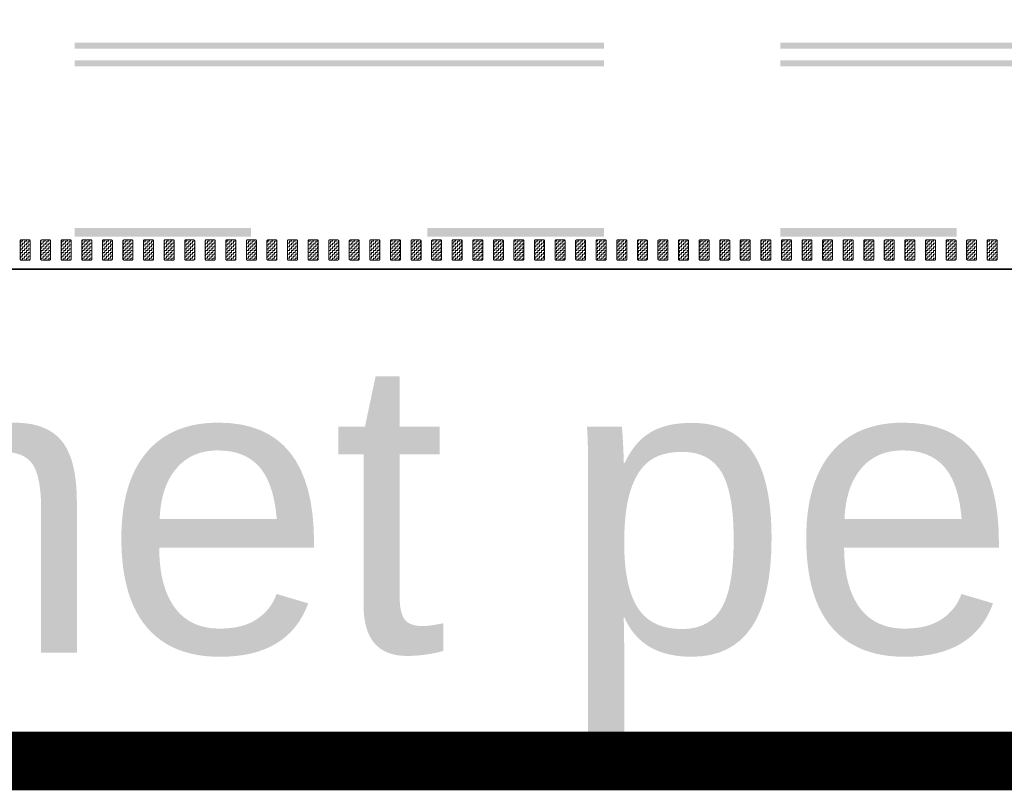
# Model space of a CAD drawing. Header units: metres. Extents: x -699 to 2316, y -1199 to 781.
# Tile 524 of 593: x 1157 to 1174, y -299 to -286. Entities that reach past the tile are written whole.
import ezdxf

# ---------------------------------------------------------------- set-up
doc = ezdxf.new("R2010")
doc.units = ezdxf.units.M
doc.linetypes.add('VW-3-3_STREEP', pattern=[6, 3, -3])
doc.linetypes.add('VW-9-3_STREEP', pattern=[12, 9, -3])
for name, color, linetype, lineweight in [('N-WA-VW-MARKERING_DYNAMISCH-G', 7, 'Continuous', 35), ('N-WE-VH-KANTVERHARDING-G', 210, 'Continuous', 35), ('N-WE-VW-MARKERING_LANGS_STREEP_33-G', 7, 'VW-3-3_STREEP', 13), ('N-WE-VW-MARKERING_LANGS_STREEP_93-G', 7, 'VW-9-3_STREEP', 13)]:
    doc.layers.add(name, color=color, linetype=linetype, lineweight=lineweight)
doc.layers.add('X-XX-AL-TEKENBLAD_VIEWPORT-G', color=7, linetype='Continuous', lineweight=18, plot=False)
doc.styles.add('ariel', font='arial.ttf')
pattern_1 = [(180, (362.03036, 0), (-0.03175, -0.03175), [0.03175, -0.03175]), (270, (361.99861, 0), (0.03175, -0.03175), [0.03175, -0.03175])]

msp = doc.modelspace()

# ---------------------------------------------------------------- hatches: boundary and pattern name
at = {"layer": 'N-WA-VW-MARKERING_DYNAMISCH-G', "lineweight": 9}
h = msp.add_hatch(dxfattribs=at)
h.set_pattern_fill('ZIGZAG', color=8, scale=0.01, angle=180, style=0)
h.set_pattern_definition(pattern_1)
edge = h.paths.add_edge_path()
edge.add_line((1156.9321, -289.3115), (1157.0621, -289.3115))
edge.add_arc((1157.0621, -289.3315), 0.02, 0, 90, ccw=False)
edge.add_line((1157.0821, -289.3315), (1157.0821, -289.6415))
edge.add_arc((1157.0621, -289.6415), 0.02, 270, 360, ccw=False)
edge.add_line((1157.0621, -289.6615), (1156.9321, -289.6615))
edge.add_arc((1156.9321, -289.6415), 0.02, 180, 270, ccw=False)
edge.add_line((1156.9121, -289.6415), (1156.9121, -289.3315))
edge.add_arc((1156.9321, -289.3315), 0.02, 90, 180, ccw=False)
h = msp.add_hatch(dxfattribs=at)
h.set_pattern_fill('ZIGZAG', color=8, scale=0.01, angle=180, style=0)
h.set_pattern_definition(pattern_1)
edge = h.paths.add_edge_path()
edge.add_line((1157.2821, -289.3115), (1157.4121, -289.3115))
edge.add_arc((1157.4121, -289.3315), 0.02, 0, 90, ccw=False)
edge.add_line((1157.4321, -289.3315), (1157.4321, -289.6415))
edge.add_arc((1157.4121, -289.6415), 0.02, 270, 360, ccw=False)
edge.add_line((1157.4121, -289.6615), (1157.2821, -289.6615))
edge.add_arc((1157.2821, -289.6415), 0.02, 180, 270, ccw=False)
edge.add_line((1157.2621, -289.6415), (1157.2621, -289.3315))
edge.add_arc((1157.2821, -289.3315), 0.02, 90, 180, ccw=False)
h = msp.add_hatch(dxfattribs=at)
h.set_pattern_fill('ZIGZAG', color=8, scale=0.01, angle=180, style=0)
h.set_pattern_definition(pattern_1)
edge = h.paths.add_edge_path()
edge.add_line((1157.6321, -289.3115), (1157.7621, -289.3115))
edge.add_arc((1157.7621, -289.3315), 0.02, 0, 90, ccw=False)
edge.add_line((1157.7821, -289.3315), (1157.7821, -289.6415))
edge.add_arc((1157.7621, -289.6415), 0.02, 270, 360, ccw=False)
edge.add_line((1157.7621, -289.6615), (1157.6321, -289.6615))
edge.add_arc((1157.6321, -289.6415), 0.02, 180, 270, ccw=False)
edge.add_line((1157.6121, -289.6415), (1157.6121, -289.3315))
edge.add_arc((1157.6321, -289.3315), 0.02, 90, 180, ccw=False)
h = msp.add_hatch(dxfattribs=at)
h.set_pattern_fill('ZIGZAG', color=8, scale=0.01, angle=180, style=0)
h.set_pattern_definition(pattern_1)
edge = h.paths.add_edge_path()
edge.add_line((1157.9821, -289.3115), (1158.1121, -289.3115))
edge.add_arc((1158.1121, -289.3315), 0.02, 0, 90, ccw=False)
edge.add_line((1158.1321, -289.3315), (1158.1321, -289.6415))
edge.add_arc((1158.1121, -289.6415), 0.02, 270, 360, ccw=False)
edge.add_line((1158.1121, -289.6615), (1157.9821, -289.6615))
edge.add_arc((1157.9821, -289.6415), 0.02, 180, 270, ccw=False)
edge.add_line((1157.9621, -289.6415), (1157.9621, -289.3315))
edge.add_arc((1157.9821, -289.3315), 0.02, 90, 180, ccw=False)
h = msp.add_hatch(dxfattribs=at)
h.set_pattern_fill('ZIGZAG', color=8, scale=0.01, angle=180, style=0)
h.set_pattern_definition(pattern_1)
edge = h.paths.add_edge_path()
edge.add_line((1158.3321, -289.3115), (1158.4621, -289.3115))
edge.add_arc((1158.4621, -289.3315), 0.02, 0, 90, ccw=False)
edge.add_line((1158.4821, -289.3315), (1158.4821, -289.6415))
edge.add_arc((1158.4621, -289.6415), 0.02, 270, 360, ccw=False)
edge.add_line((1158.4621, -289.6615), (1158.3321, -289.6615))
edge.add_arc((1158.3321, -289.6415), 0.02, 180, 270, ccw=False)
edge.add_line((1158.3121, -289.6415), (1158.3121, -289.3315))
edge.add_arc((1158.3321, -289.3315), 0.02, 90, 180, ccw=False)
h = msp.add_hatch(dxfattribs=at)
h.set_pattern_fill('ZIGZAG', color=8, scale=0.01, angle=180, style=0)
h.set_pattern_definition(pattern_1)
edge = h.paths.add_edge_path()
edge.add_line((1158.6821, -289.3115), (1158.8121, -289.3115))
edge.add_arc((1158.8121, -289.3315), 0.02, 0, 90, ccw=False)
edge.add_line((1158.8321, -289.3315), (1158.8321, -289.6415))
edge.add_arc((1158.8121, -289.6415), 0.02, 270, 360, ccw=False)
edge.add_line((1158.8121, -289.6615), (1158.6821, -289.6615))
edge.add_arc((1158.6821, -289.6415), 0.02, 180, 270, ccw=False)
edge.add_line((1158.6621, -289.6415), (1158.6621, -289.3315))
edge.add_arc((1158.6821, -289.3315), 0.02, 90, 180, ccw=False)
h = msp.add_hatch(dxfattribs=at)
h.set_pattern_fill('ZIGZAG', color=8, scale=0.01, angle=180, style=0)
h.set_pattern_definition(pattern_1)
edge = h.paths.add_edge_path()
edge.add_line((1159.0321, -289.3115), (1159.1621, -289.3115))
edge.add_arc((1159.1621, -289.3315), 0.02, 0, 90, ccw=False)
edge.add_line((1159.1821, -289.3315), (1159.1821, -289.6415))
edge.add_arc((1159.1621, -289.6415), 0.02, 270, 360, ccw=False)
edge.add_line((1159.1621, -289.6615), (1159.0321, -289.6615))
edge.add_arc((1159.0321, -289.6415), 0.02, 180, 270, ccw=False)
edge.add_line((1159.0121, -289.6415), (1159.0121, -289.3315))
edge.add_arc((1159.0321, -289.3315), 0.02, 90, 180, ccw=False)
h = msp.add_hatch(dxfattribs=at)
h.set_pattern_fill('ZIGZAG', color=8, scale=0.01, angle=180, style=0)
h.set_pattern_definition(pattern_1)
edge = h.paths.add_edge_path()
edge.add_line((1159.3821, -289.3115), (1159.5121, -289.3115))
edge.add_arc((1159.5121, -289.3315), 0.02, 0, 90, ccw=False)
edge.add_line((1159.5321, -289.3315), (1159.5321, -289.6415))
edge.add_arc((1159.5121, -289.6415), 0.02, 270, 360, ccw=False)
edge.add_line((1159.5121, -289.6615), (1159.3821, -289.6615))
edge.add_arc((1159.3821, -289.6415), 0.02, 180, 270, ccw=False)
edge.add_line((1159.3621, -289.6415), (1159.3621, -289.3315))
edge.add_arc((1159.3821, -289.3315), 0.02, 90, 180, ccw=False)
h = msp.add_hatch(dxfattribs=at)
h.set_pattern_fill('ZIGZAG', color=8, scale=0.01, angle=180, style=0)
h.set_pattern_definition(pattern_1)
edge = h.paths.add_edge_path()
edge.add_line((1159.7321, -289.3115), (1159.8621, -289.3115))
edge.add_arc((1159.8621, -289.3315), 0.02, 0, 90, ccw=False)
edge.add_line((1159.8821, -289.3315), (1159.8821, -289.6415))
edge.add_arc((1159.8621, -289.6415), 0.02, 270, 360, ccw=False)
edge.add_line((1159.8621, -289.6615), (1159.7321, -289.6615))
edge.add_arc((1159.7321, -289.6415), 0.02, 180, 270, ccw=False)
edge.add_line((1159.7121, -289.6415), (1159.7121, -289.3315))
edge.add_arc((1159.7321, -289.3315), 0.02, 90, 180, ccw=False)
h = msp.add_hatch(dxfattribs=at)
h.set_pattern_fill('ZIGZAG', color=8, scale=0.01, angle=180, style=0)
h.set_pattern_definition(pattern_1)
edge = h.paths.add_edge_path()
edge.add_line((1160.0821, -289.3115), (1160.2121, -289.3115))
edge.add_arc((1160.2121, -289.3315), 0.02, 0, 90, ccw=False)
edge.add_line((1160.2321, -289.3315), (1160.2321, -289.6415))
edge.add_arc((1160.2121, -289.6415), 0.02, 270, 360, ccw=False)
edge.add_line((1160.2121, -289.6615), (1160.0821, -289.6615))
edge.add_arc((1160.0821, -289.6415), 0.02, 180, 270, ccw=False)
edge.add_line((1160.0621, -289.6415), (1160.0621, -289.3315))
edge.add_arc((1160.0821, -289.3315), 0.02, 90, 180, ccw=False)
h = msp.add_hatch(dxfattribs=at)
h.set_pattern_fill('ZIGZAG', color=8, scale=0.01, angle=180, style=0)
h.set_pattern_definition(pattern_1)
edge = h.paths.add_edge_path()
edge.add_line((1160.4321, -289.3115), (1160.5621, -289.3115))
edge.add_arc((1160.5621, -289.3315), 0.02, 0, 90, ccw=False)
edge.add_line((1160.5821, -289.3315), (1160.5821, -289.6415))
edge.add_arc((1160.5621, -289.6415), 0.02, 270, 360, ccw=False)
edge.add_line((1160.5621, -289.6615), (1160.4321, -289.6615))
edge.add_arc((1160.4321, -289.6415), 0.02, 180, 270, ccw=False)
edge.add_line((1160.4121, -289.6415), (1160.4121, -289.3315))
edge.add_arc((1160.4321, -289.3315), 0.02, 90, 180, ccw=False)
h = msp.add_hatch(dxfattribs=at)
h.set_pattern_fill('ZIGZAG', color=8, scale=0.01, angle=180, style=0)
h.set_pattern_definition(pattern_1)
edge = h.paths.add_edge_path()
edge.add_line((1160.7821, -289.3115), (1160.9121, -289.3115))
edge.add_arc((1160.9121, -289.3315), 0.02, 0, 90, ccw=False)
edge.add_line((1160.9321, -289.3315), (1160.9321, -289.6415))
edge.add_arc((1160.9121, -289.6415), 0.02, 270, 360, ccw=False)
edge.add_line((1160.9121, -289.6615), (1160.7821, -289.6615))
edge.add_arc((1160.7821, -289.6415), 0.02, 180, 270, ccw=False)
edge.add_line((1160.7621, -289.6415), (1160.7621, -289.3315))
edge.add_arc((1160.7821, -289.3315), 0.02, 90, 180, ccw=False)
h = msp.add_hatch(dxfattribs=at)
h.set_pattern_fill('ZIGZAG', color=8, scale=0.01, angle=180, style=0)
h.set_pattern_definition(pattern_1)
edge = h.paths.add_edge_path()
edge.add_line((1161.1321, -289.3115), (1161.2621, -289.3115))
edge.add_arc((1161.2621, -289.3315), 0.02, 0, 90, ccw=False)
edge.add_line((1161.2821, -289.3315), (1161.2821, -289.6415))
edge.add_arc((1161.2621, -289.6415), 0.02, 270, 360, ccw=False)
edge.add_line((1161.2621, -289.6615), (1161.1321, -289.6615))
edge.add_arc((1161.1321, -289.6415), 0.02, 180, 270, ccw=False)
edge.add_line((1161.1121, -289.6415), (1161.1121, -289.3315))
edge.add_arc((1161.1321, -289.3315), 0.02, 90, 180, ccw=False)
h = msp.add_hatch(dxfattribs=at)
h.set_pattern_fill('ZIGZAG', color=8, scale=0.01, angle=180, style=0)
h.set_pattern_definition(pattern_1)
edge = h.paths.add_edge_path()
edge.add_line((1161.4821, -289.3115), (1161.6121, -289.3115))
edge.add_arc((1161.6121, -289.3315), 0.02, 0, 90, ccw=False)
edge.add_line((1161.6321, -289.3315), (1161.6321, -289.6415))
edge.add_arc((1161.6121, -289.6415), 0.02, 270, 360, ccw=False)
edge.add_line((1161.6121, -289.6615), (1161.4821, -289.6615))
edge.add_arc((1161.4821, -289.6415), 0.02, 180, 270, ccw=False)
edge.add_line((1161.4621, -289.6415), (1161.4621, -289.3315))
edge.add_arc((1161.4821, -289.3315), 0.02, 90, 180, ccw=False)
h = msp.add_hatch(dxfattribs=at)
h.set_pattern_fill('ZIGZAG', color=8, scale=0.01, angle=180, style=0)
h.set_pattern_definition(pattern_1)
edge = h.paths.add_edge_path()
edge.add_line((1161.8321, -289.3115), (1161.9621, -289.3115))
edge.add_arc((1161.9621, -289.3315), 0.02, 0, 90, ccw=False)
edge.add_line((1161.9821, -289.3315), (1161.9821, -289.6415))
edge.add_arc((1161.9621, -289.6415), 0.02, 270, 360, ccw=False)
edge.add_line((1161.9621, -289.6615), (1161.8321, -289.6615))
edge.add_arc((1161.8321, -289.6415), 0.02, 180, 270, ccw=False)
edge.add_line((1161.8121, -289.6415), (1161.8121, -289.3315))
edge.add_arc((1161.8321, -289.3315), 0.02, 90, 180, ccw=False)
h = msp.add_hatch(dxfattribs=at)
h.set_pattern_fill('ZIGZAG', color=8, scale=0.01, angle=180, style=0)
h.set_pattern_definition(pattern_1)
edge = h.paths.add_edge_path()
edge.add_line((1162.1821, -289.3115), (1162.3121, -289.3115))
edge.add_arc((1162.3121, -289.3315), 0.02, 0, 90, ccw=False)
edge.add_line((1162.3321, -289.3315), (1162.3321, -289.6415))
edge.add_arc((1162.3121, -289.6415), 0.02, 270, 360, ccw=False)
edge.add_line((1162.3121, -289.6615), (1162.1821, -289.6615))
edge.add_arc((1162.1821, -289.6415), 0.02, 180, 270, ccw=False)
edge.add_line((1162.1621, -289.6415), (1162.1621, -289.3315))
edge.add_arc((1162.1821, -289.3315), 0.02, 90, 180, ccw=False)
h = msp.add_hatch(dxfattribs=at)
h.set_pattern_fill('ZIGZAG', color=8, scale=0.01, angle=180, style=0)
h.set_pattern_definition(pattern_1)
edge = h.paths.add_edge_path()
edge.add_line((1162.5321, -289.3115), (1162.6621, -289.3115))
edge.add_arc((1162.6621, -289.3315), 0.02, 0, 90, ccw=False)
edge.add_line((1162.6821, -289.3315), (1162.6821, -289.6415))
edge.add_arc((1162.6621, -289.6415), 0.02, 270, 360, ccw=False)
edge.add_line((1162.6621, -289.6615), (1162.5321, -289.6615))
edge.add_arc((1162.5321, -289.6415), 0.02, 180, 270, ccw=False)
edge.add_line((1162.5121, -289.6415), (1162.5121, -289.3315))
edge.add_arc((1162.5321, -289.3315), 0.02, 90, 180, ccw=False)
h = msp.add_hatch(dxfattribs=at)
h.set_pattern_fill('ZIGZAG', color=8, scale=0.01, angle=180, style=0)
h.set_pattern_definition(pattern_1)
edge = h.paths.add_edge_path()
edge.add_line((1162.8821, -289.3115), (1163.0121, -289.3115))
edge.add_arc((1163.0121, -289.3315), 0.02, 0, 90, ccw=False)
edge.add_line((1163.0321, -289.3315), (1163.0321, -289.6415))
edge.add_arc((1163.0121, -289.6415), 0.02, 270, 360, ccw=False)
edge.add_line((1163.0121, -289.6615), (1162.8821, -289.6615))
edge.add_arc((1162.8821, -289.6415), 0.02, 180, 270, ccw=False)
edge.add_line((1162.8621, -289.6415), (1162.8621, -289.3315))
edge.add_arc((1162.8821, -289.3315), 0.02, 90, 180, ccw=False)
h = msp.add_hatch(dxfattribs=at)
h.set_pattern_fill('ZIGZAG', color=8, scale=0.01, angle=180, style=0)
h.set_pattern_definition(pattern_1)
edge = h.paths.add_edge_path()
edge.add_line((1163.2321, -289.3115), (1163.3621, -289.3115))
edge.add_arc((1163.3621, -289.3315), 0.02, 0, 90, ccw=False)
edge.add_line((1163.3821, -289.3315), (1163.3821, -289.6415))
edge.add_arc((1163.3621, -289.6415), 0.02, 270, 360, ccw=False)
edge.add_line((1163.3621, -289.6615), (1163.2321, -289.6615))
edge.add_arc((1163.2321, -289.6415), 0.02, 180, 270, ccw=False)
edge.add_line((1163.2121, -289.6415), (1163.2121, -289.3315))
edge.add_arc((1163.2321, -289.3315), 0.02, 90, 180, ccw=False)
h = msp.add_hatch(dxfattribs=at)
h.set_pattern_fill('ZIGZAG', color=8, scale=0.01, angle=180, style=0)
h.set_pattern_definition(pattern_1)
edge = h.paths.add_edge_path()
edge.add_line((1163.5821, -289.3115), (1163.7121, -289.3115))
edge.add_arc((1163.7121, -289.3315), 0.02, 0, 90, ccw=False)
edge.add_line((1163.7321, -289.3315), (1163.7321, -289.6415))
edge.add_arc((1163.7121, -289.6415), 0.02, 270, 360, ccw=False)
edge.add_line((1163.7121, -289.6615), (1163.5821, -289.6615))
edge.add_arc((1163.5821, -289.6415), 0.02, 180, 270, ccw=False)
edge.add_line((1163.5621, -289.6415), (1163.5621, -289.3315))
edge.add_arc((1163.5821, -289.3315), 0.02, 90, 180, ccw=False)
h = msp.add_hatch(dxfattribs=at)
h.set_pattern_fill('ZIGZAG', color=8, scale=0.01, angle=180, style=0)
h.set_pattern_definition(pattern_1)
edge = h.paths.add_edge_path()
edge.add_line((1163.9321, -289.3115), (1164.0621, -289.3115))
edge.add_arc((1164.0621, -289.3315), 0.02, 0, 90, ccw=False)
edge.add_line((1164.0821, -289.3315), (1164.0821, -289.6415))
edge.add_arc((1164.0621, -289.6415), 0.02, 270, 360, ccw=False)
edge.add_line((1164.0621, -289.6615), (1163.9321, -289.6615))
edge.add_arc((1163.9321, -289.6415), 0.02, 180, 270, ccw=False)
edge.add_line((1163.9121, -289.6415), (1163.9121, -289.3315))
edge.add_arc((1163.9321, -289.3315), 0.02, 90, 180, ccw=False)
h = msp.add_hatch(dxfattribs=at)
h.set_pattern_fill('ZIGZAG', color=8, scale=0.01, angle=180, style=0)
h.set_pattern_definition(pattern_1)
edge = h.paths.add_edge_path()
edge.add_line((1164.2821, -289.3115), (1164.4121, -289.3115))
edge.add_arc((1164.4121, -289.3315), 0.02, 0, 90, ccw=False)
edge.add_line((1164.4321, -289.3315), (1164.4321, -289.6415))
edge.add_arc((1164.4121, -289.6415), 0.02, 270, 360, ccw=False)
edge.add_line((1164.4121, -289.6615), (1164.2821, -289.6615))
edge.add_arc((1164.2821, -289.6415), 0.02, 180, 270, ccw=False)
edge.add_line((1164.2621, -289.6415), (1164.2621, -289.3315))
edge.add_arc((1164.2821, -289.3315), 0.02, 90, 180, ccw=False)
h = msp.add_hatch(dxfattribs=at)
h.set_pattern_fill('ZIGZAG', color=8, scale=0.01, angle=180, style=0)
h.set_pattern_definition(pattern_1)
edge = h.paths.add_edge_path()
edge.add_line((1164.6321, -289.3115), (1164.7621, -289.3115))
edge.add_arc((1164.7621, -289.3315), 0.02, 0, 90, ccw=False)
edge.add_line((1164.7821, -289.3315), (1164.7821, -289.6415))
edge.add_arc((1164.7621, -289.6415), 0.02, 270, 360, ccw=False)
edge.add_line((1164.7621, -289.6615), (1164.6321, -289.6615))
edge.add_arc((1164.6321, -289.6415), 0.02, 180, 270, ccw=False)
edge.add_line((1164.6121, -289.6415), (1164.6121, -289.3315))
edge.add_arc((1164.6321, -289.3315), 0.02, 90, 180, ccw=False)
h = msp.add_hatch(dxfattribs=at)
h.set_pattern_fill('ZIGZAG', color=8, scale=0.01, angle=180, style=0)
h.set_pattern_definition(pattern_1)
edge = h.paths.add_edge_path()
edge.add_line((1164.9821, -289.3115), (1165.1121, -289.3115))
edge.add_arc((1165.1121, -289.3315), 0.02, 0, 90, ccw=False)
edge.add_line((1165.1321, -289.3315), (1165.1321, -289.6415))
edge.add_arc((1165.1121, -289.6415), 0.02, 270, 360, ccw=False)
edge.add_line((1165.1121, -289.6615), (1164.9821, -289.6615))
edge.add_arc((1164.9821, -289.6415), 0.02, 180, 270, ccw=False)
edge.add_line((1164.9621, -289.6415), (1164.9621, -289.3315))
edge.add_arc((1164.9821, -289.3315), 0.02, 90, 180, ccw=False)
h = msp.add_hatch(dxfattribs=at)
h.set_pattern_fill('ZIGZAG', color=8, scale=0.01, angle=180, style=0)
h.set_pattern_definition(pattern_1)
edge = h.paths.add_edge_path()
edge.add_line((1165.3321, -289.3115), (1165.4621, -289.3115))
edge.add_arc((1165.4621, -289.3315), 0.02, 0, 90, ccw=False)
edge.add_line((1165.4821, -289.3315), (1165.4821, -289.6415))
edge.add_arc((1165.4621, -289.6415), 0.02, 270, 360, ccw=False)
edge.add_line((1165.4621, -289.6615), (1165.3321, -289.6615))
edge.add_arc((1165.3321, -289.6415), 0.02, 180, 270, ccw=False)
edge.add_line((1165.3121, -289.6415), (1165.3121, -289.3315))
edge.add_arc((1165.3321, -289.3315), 0.02, 90, 180, ccw=False)
h = msp.add_hatch(dxfattribs=at)
h.set_pattern_fill('ZIGZAG', color=8, scale=0.01, angle=180, style=0)
h.set_pattern_definition(pattern_1)
edge = h.paths.add_edge_path()
edge.add_line((1165.6821, -289.3115), (1165.8121, -289.3115))
edge.add_arc((1165.8121, -289.3315), 0.02, 0, 90, ccw=False)
edge.add_line((1165.8321, -289.3315), (1165.8321, -289.6415))
edge.add_arc((1165.8121, -289.6415), 0.02, 270, 360, ccw=False)
edge.add_line((1165.8121, -289.6615), (1165.6821, -289.6615))
edge.add_arc((1165.6821, -289.6415), 0.02, 180, 270, ccw=False)
edge.add_line((1165.6621, -289.6415), (1165.6621, -289.3315))
edge.add_arc((1165.6821, -289.3315), 0.02, 90, 180, ccw=False)
h = msp.add_hatch(dxfattribs=at)
h.set_pattern_fill('ZIGZAG', color=8, scale=0.01, angle=180, style=0)
h.set_pattern_definition(pattern_1)
edge = h.paths.add_edge_path()
edge.add_line((1166.0321, -289.3115), (1166.1621, -289.3115))
edge.add_arc((1166.1621, -289.3315), 0.02, 0, 90, ccw=False)
edge.add_line((1166.1821, -289.3315), (1166.1821, -289.6415))
edge.add_arc((1166.1621, -289.6415), 0.02, 270, 360, ccw=False)
edge.add_line((1166.1621, -289.6615), (1166.0321, -289.6615))
edge.add_arc((1166.0321, -289.6415), 0.02, 180, 270, ccw=False)
edge.add_line((1166.0121, -289.6415), (1166.0121, -289.3315))
edge.add_arc((1166.0321, -289.3315), 0.02, 90, 180, ccw=False)
h = msp.add_hatch(dxfattribs=at)
h.set_pattern_fill('ZIGZAG', color=8, scale=0.01, angle=180, style=0)
h.set_pattern_definition(pattern_1)
edge = h.paths.add_edge_path()
edge.add_line((1166.3821, -289.3115), (1166.5121, -289.3115))
edge.add_arc((1166.5121, -289.3315), 0.02, 0, 90, ccw=False)
edge.add_line((1166.5321, -289.3315), (1166.5321, -289.6415))
edge.add_arc((1166.5121, -289.6415), 0.02, 270, 360, ccw=False)
edge.add_line((1166.5121, -289.6615), (1166.3821, -289.6615))
edge.add_arc((1166.3821, -289.6415), 0.02, 180, 270, ccw=False)
edge.add_line((1166.3621, -289.6415), (1166.3621, -289.3315))
edge.add_arc((1166.3821, -289.3315), 0.02, 90, 180, ccw=False)
h = msp.add_hatch(dxfattribs=at)
h.set_pattern_fill('ZIGZAG', color=8, scale=0.01, angle=180, style=0)
h.set_pattern_definition(pattern_1)
edge = h.paths.add_edge_path()
edge.add_line((1166.7321, -289.3115), (1166.8621, -289.3115))
edge.add_arc((1166.8621, -289.3315), 0.02, 0, 90, ccw=False)
edge.add_line((1166.8821, -289.3315), (1166.8821, -289.6415))
edge.add_arc((1166.8621, -289.6415), 0.02, 270, 360, ccw=False)
edge.add_line((1166.8621, -289.6615), (1166.7321, -289.6615))
edge.add_arc((1166.7321, -289.6415), 0.02, 180, 270, ccw=False)
edge.add_line((1166.7121, -289.6415), (1166.7121, -289.3315))
edge.add_arc((1166.7321, -289.3315), 0.02, 90, 180, ccw=False)
h = msp.add_hatch(dxfattribs=at)
h.set_pattern_fill('ZIGZAG', color=8, scale=0.01, angle=180, style=0)
h.set_pattern_definition(pattern_1)
edge = h.paths.add_edge_path()
edge.add_line((1167.0821, -289.3115), (1167.2121, -289.3115))
edge.add_arc((1167.2121, -289.3315), 0.02, 0, 90, ccw=False)
edge.add_line((1167.2321, -289.3315), (1167.2321, -289.6415))
edge.add_arc((1167.2121, -289.6415), 0.02, 270, 360, ccw=False)
edge.add_line((1167.2121, -289.6615), (1167.0821, -289.6615))
edge.add_arc((1167.0821, -289.6415), 0.02, 180, 270, ccw=False)
edge.add_line((1167.0621, -289.6415), (1167.0621, -289.3315))
edge.add_arc((1167.0821, -289.3315), 0.02, 90, 180, ccw=False)
h = msp.add_hatch(dxfattribs=at)
h.set_pattern_fill('ZIGZAG', color=8, scale=0.01, angle=180, style=0)
h.set_pattern_definition(pattern_1)
edge = h.paths.add_edge_path()
edge.add_line((1167.4321, -289.3115), (1167.5621, -289.3115))
edge.add_arc((1167.5621, -289.3315), 0.02, 0, 90, ccw=False)
edge.add_line((1167.5821, -289.3315), (1167.5821, -289.6415))
edge.add_arc((1167.5621, -289.6415), 0.02, 270, 360, ccw=False)
edge.add_line((1167.5621, -289.6615), (1167.4321, -289.6615))
edge.add_arc((1167.4321, -289.6415), 0.02, 180, 270, ccw=False)
edge.add_line((1167.4121, -289.6415), (1167.4121, -289.3315))
edge.add_arc((1167.4321, -289.3315), 0.02, 90, 180, ccw=False)
h = msp.add_hatch(dxfattribs=at)
h.set_pattern_fill('ZIGZAG', color=8, scale=0.01, angle=180, style=0)
h.set_pattern_definition(pattern_1)
edge = h.paths.add_edge_path()
edge.add_line((1167.7821, -289.3115), (1167.9121, -289.3115))
edge.add_arc((1167.9121, -289.3315), 0.02, 0, 90, ccw=False)
edge.add_line((1167.9321, -289.3315), (1167.9321, -289.6415))
edge.add_arc((1167.9121, -289.6415), 0.02, 270, 360, ccw=False)
edge.add_line((1167.9121, -289.6615), (1167.7821, -289.6615))
edge.add_arc((1167.7821, -289.6415), 0.02, 180, 270, ccw=False)
edge.add_line((1167.7621, -289.6415), (1167.7621, -289.3315))
edge.add_arc((1167.7821, -289.3315), 0.02, 90, 180, ccw=False)
h = msp.add_hatch(dxfattribs=at)
h.set_pattern_fill('ZIGZAG', color=8, scale=0.01, angle=180, style=0)
h.set_pattern_definition(pattern_1)
edge = h.paths.add_edge_path()
edge.add_line((1168.1321, -289.3115), (1168.2621, -289.3115))
edge.add_arc((1168.2621, -289.3315), 0.02, 0, 90, ccw=False)
edge.add_line((1168.2821, -289.3315), (1168.2821, -289.6415))
edge.add_arc((1168.2621, -289.6415), 0.02, 270, 360, ccw=False)
edge.add_line((1168.2621, -289.6615), (1168.1321, -289.6615))
edge.add_arc((1168.1321, -289.6415), 0.02, 180, 270, ccw=False)
edge.add_line((1168.1121, -289.6415), (1168.1121, -289.3315))
edge.add_arc((1168.1321, -289.3315), 0.02, 90, 180, ccw=False)
h = msp.add_hatch(dxfattribs=at)
h.set_pattern_fill('ZIGZAG', color=8, scale=0.01, angle=180, style=0)
h.set_pattern_definition(pattern_1)
edge = h.paths.add_edge_path()
edge.add_line((1168.4821, -289.3115), (1168.6121, -289.3115))
edge.add_arc((1168.6121, -289.3315), 0.02, 0, 90, ccw=False)
edge.add_line((1168.6321, -289.3315), (1168.6321, -289.6415))
edge.add_arc((1168.6121, -289.6415), 0.02, 270, 360, ccw=False)
edge.add_line((1168.6121, -289.6615), (1168.4821, -289.6615))
edge.add_arc((1168.4821, -289.6415), 0.02, 180, 270, ccw=False)
edge.add_line((1168.4621, -289.6415), (1168.4621, -289.3315))
edge.add_arc((1168.4821, -289.3315), 0.02, 90, 180, ccw=False)
h = msp.add_hatch(dxfattribs=at)
h.set_pattern_fill('ZIGZAG', color=8, scale=0.01, angle=180, style=0)
h.set_pattern_definition(pattern_1)
edge = h.paths.add_edge_path()
edge.add_line((1168.8321, -289.3115), (1168.9621, -289.3115))
edge.add_arc((1168.9621, -289.3315), 0.02, 0, 90, ccw=False)
edge.add_line((1168.9821, -289.3315), (1168.9821, -289.6415))
edge.add_arc((1168.9621, -289.6415), 0.02, 270, 360, ccw=False)
edge.add_line((1168.9621, -289.6615), (1168.8321, -289.6615))
edge.add_arc((1168.8321, -289.6415), 0.02, 180, 270, ccw=False)
edge.add_line((1168.8121, -289.6415), (1168.8121, -289.3315))
edge.add_arc((1168.8321, -289.3315), 0.02, 90, 180, ccw=False)
h = msp.add_hatch(dxfattribs=at)
h.set_pattern_fill('ZIGZAG', color=8, scale=0.01, angle=180, style=0)
h.set_pattern_definition(pattern_1)
edge = h.paths.add_edge_path()
edge.add_line((1169.1821, -289.3115), (1169.3121, -289.3115))
edge.add_arc((1169.3121, -289.3315), 0.02, 0, 90, ccw=False)
edge.add_line((1169.3321, -289.3315), (1169.3321, -289.6415))
edge.add_arc((1169.3121, -289.6415), 0.02, 270, 360, ccw=False)
edge.add_line((1169.3121, -289.6615), (1169.1821, -289.6615))
edge.add_arc((1169.1821, -289.6415), 0.02, 180, 270, ccw=False)
edge.add_line((1169.1621, -289.6415), (1169.1621, -289.3315))
edge.add_arc((1169.1821, -289.3315), 0.02, 90, 180, ccw=False)
h = msp.add_hatch(dxfattribs=at)
h.set_pattern_fill('ZIGZAG', color=8, scale=0.01, angle=180, style=0)
h.set_pattern_definition(pattern_1)
edge = h.paths.add_edge_path()
edge.add_line((1169.5321, -289.3115), (1169.6621, -289.3115))
edge.add_arc((1169.6621, -289.3315), 0.02, 0, 90, ccw=False)
edge.add_line((1169.6821, -289.3315), (1169.6821, -289.6415))
edge.add_arc((1169.6621, -289.6415), 0.02, 270, 360, ccw=False)
edge.add_line((1169.6621, -289.6615), (1169.5321, -289.6615))
edge.add_arc((1169.5321, -289.6415), 0.02, 180, 270, ccw=False)
edge.add_line((1169.5121, -289.6415), (1169.5121, -289.3315))
edge.add_arc((1169.5321, -289.3315), 0.02, 90, 180, ccw=False)
h = msp.add_hatch(dxfattribs=at)
h.set_pattern_fill('ZIGZAG', color=8, scale=0.01, angle=180, style=0)
h.set_pattern_definition(pattern_1)
edge = h.paths.add_edge_path()
edge.add_line((1169.8821, -289.3115), (1170.0121, -289.3115))
edge.add_arc((1170.0121, -289.3315), 0.02, 0, 90, ccw=False)
edge.add_line((1170.0321, -289.3315), (1170.0321, -289.6415))
edge.add_arc((1170.0121, -289.6415), 0.02, 270, 360, ccw=False)
edge.add_line((1170.0121, -289.6615), (1169.8821, -289.6615))
edge.add_arc((1169.8821, -289.6415), 0.02, 180, 270, ccw=False)
edge.add_line((1169.8621, -289.6415), (1169.8621, -289.3315))
edge.add_arc((1169.8821, -289.3315), 0.02, 90, 180, ccw=False)
h = msp.add_hatch(dxfattribs=at)
h.set_pattern_fill('ZIGZAG', color=8, scale=0.01, angle=180, style=0)
h.set_pattern_definition(pattern_1)
edge = h.paths.add_edge_path()
edge.add_line((1170.2321, -289.3115), (1170.3621, -289.3115))
edge.add_arc((1170.3621, -289.3315), 0.02, 0, 90, ccw=False)
edge.add_line((1170.3821, -289.3315), (1170.3821, -289.6415))
edge.add_arc((1170.3621, -289.6415), 0.02, 270, 360, ccw=False)
edge.add_line((1170.3621, -289.6615), (1170.2321, -289.6615))
edge.add_arc((1170.2321, -289.6415), 0.02, 180, 270, ccw=False)
edge.add_line((1170.2121, -289.6415), (1170.2121, -289.3315))
edge.add_arc((1170.2321, -289.3315), 0.02, 90, 180, ccw=False)
h = msp.add_hatch(dxfattribs=at)
h.set_pattern_fill('ZIGZAG', color=8, scale=0.01, angle=180, style=0)
h.set_pattern_definition(pattern_1)
edge = h.paths.add_edge_path()
edge.add_line((1170.5821, -289.3115), (1170.7121, -289.3115))
edge.add_arc((1170.7121, -289.3315), 0.02, 0, 90, ccw=False)
edge.add_line((1170.7321, -289.3315), (1170.7321, -289.6415))
edge.add_arc((1170.7121, -289.6415), 0.02, 270, 360, ccw=False)
edge.add_line((1170.7121, -289.6615), (1170.5821, -289.6615))
edge.add_arc((1170.5821, -289.6415), 0.02, 180, 270, ccw=False)
edge.add_line((1170.5621, -289.6415), (1170.5621, -289.3315))
edge.add_arc((1170.5821, -289.3315), 0.02, 90, 180, ccw=False)
h = msp.add_hatch(dxfattribs=at)
h.set_pattern_fill('ZIGZAG', color=8, scale=0.01, angle=180, style=0)
h.set_pattern_definition(pattern_1)
edge = h.paths.add_edge_path()
edge.add_line((1170.9321, -289.3115), (1171.0621, -289.3115))
edge.add_arc((1171.0621, -289.3315), 0.02, 0, 90, ccw=False)
edge.add_line((1171.0821, -289.3315), (1171.0821, -289.6415))
edge.add_arc((1171.0621, -289.6415), 0.02, 270, 360, ccw=False)
edge.add_line((1171.0621, -289.6615), (1170.9321, -289.6615))
edge.add_arc((1170.9321, -289.6415), 0.02, 180, 270, ccw=False)
edge.add_line((1170.9121, -289.6415), (1170.9121, -289.3315))
edge.add_arc((1170.9321, -289.3315), 0.02, 90, 180, ccw=False)
h = msp.add_hatch(dxfattribs=at)
h.set_pattern_fill('ZIGZAG', color=8, scale=0.01, angle=180, style=0)
h.set_pattern_definition(pattern_1)
edge = h.paths.add_edge_path()
edge.add_line((1171.2821, -289.3115), (1171.4121, -289.3115))
edge.add_arc((1171.4121, -289.3315), 0.02, 0, 90, ccw=False)
edge.add_line((1171.4321, -289.3315), (1171.4321, -289.6415))
edge.add_arc((1171.4121, -289.6415), 0.02, 270, 360, ccw=False)
edge.add_line((1171.4121, -289.6615), (1171.2821, -289.6615))
edge.add_arc((1171.2821, -289.6415), 0.02, 180, 270, ccw=False)
edge.add_line((1171.2621, -289.6415), (1171.2621, -289.3315))
edge.add_arc((1171.2821, -289.3315), 0.02, 90, 180, ccw=False)
h = msp.add_hatch(dxfattribs=at)
h.set_pattern_fill('ZIGZAG', color=8, scale=0.01, angle=180, style=0)
h.set_pattern_definition(pattern_1)
edge = h.paths.add_edge_path()
edge.add_line((1171.6321, -289.3115), (1171.7621, -289.3115))
edge.add_arc((1171.7621, -289.3315), 0.02, 0, 90, ccw=False)
edge.add_line((1171.7821, -289.3315), (1171.7821, -289.6415))
edge.add_arc((1171.7621, -289.6415), 0.02, 270, 360, ccw=False)
edge.add_line((1171.7621, -289.6615), (1171.6321, -289.6615))
edge.add_arc((1171.6321, -289.6415), 0.02, 180, 270, ccw=False)
edge.add_line((1171.6121, -289.6415), (1171.6121, -289.3315))
edge.add_arc((1171.6321, -289.3315), 0.02, 90, 180, ccw=False)
h = msp.add_hatch(dxfattribs=at)
h.set_pattern_fill('ZIGZAG', color=8, scale=0.01, angle=180, style=0)
h.set_pattern_definition(pattern_1)
edge = h.paths.add_edge_path()
edge.add_line((1171.9821, -289.3115), (1172.1121, -289.3115))
edge.add_arc((1172.1121, -289.3315), 0.02, 0, 90, ccw=False)
edge.add_line((1172.1321, -289.3315), (1172.1321, -289.6415))
edge.add_arc((1172.1121, -289.6415), 0.02, 270, 360, ccw=False)
edge.add_line((1172.1121, -289.6615), (1171.9821, -289.6615))
edge.add_arc((1171.9821, -289.6415), 0.02, 180, 270, ccw=False)
edge.add_line((1171.9621, -289.6415), (1171.9621, -289.3315))
edge.add_arc((1171.9821, -289.3315), 0.02, 90, 180, ccw=False)
h = msp.add_hatch(dxfattribs=at)
h.set_pattern_fill('ZIGZAG', color=8, scale=0.01, angle=180, style=0)
h.set_pattern_definition(pattern_1)
edge = h.paths.add_edge_path()
edge.add_line((1172.3321, -289.3115), (1172.4621, -289.3115))
edge.add_arc((1172.4621, -289.3315), 0.02, 0, 90, ccw=False)
edge.add_line((1172.4821, -289.3315), (1172.4821, -289.6415))
edge.add_arc((1172.4621, -289.6415), 0.02, 270, 360, ccw=False)
edge.add_line((1172.4621, -289.6615), (1172.3321, -289.6615))
edge.add_arc((1172.3321, -289.6415), 0.02, 180, 270, ccw=False)
edge.add_line((1172.3121, -289.6415), (1172.3121, -289.3315))
edge.add_arc((1172.3321, -289.3315), 0.02, 90, 180, ccw=False)
h = msp.add_hatch(dxfattribs=at)
h.set_pattern_fill('ZIGZAG', color=8, scale=0.01, angle=180, style=0)
h.set_pattern_definition(pattern_1)
edge = h.paths.add_edge_path()
edge.add_line((1172.6821, -289.3115), (1172.8121, -289.3115))
edge.add_arc((1172.8121, -289.3315), 0.02, 0, 90, ccw=False)
edge.add_line((1172.8321, -289.3315), (1172.8321, -289.6415))
edge.add_arc((1172.8121, -289.6415), 0.02, 270, 360, ccw=False)
edge.add_line((1172.8121, -289.6615), (1172.6821, -289.6615))
edge.add_arc((1172.6821, -289.6415), 0.02, 180, 270, ccw=False)
edge.add_line((1172.6621, -289.6415), (1172.6621, -289.3315))
edge.add_arc((1172.6821, -289.3315), 0.02, 90, 180, ccw=False)
h = msp.add_hatch(dxfattribs=at)
h.set_pattern_fill('ZIGZAG', color=8, scale=0.01, angle=180, style=0)
h.set_pattern_definition(pattern_1)
edge = h.paths.add_edge_path()
edge.add_line((1173.0321, -289.3115), (1173.1621, -289.3115))
edge.add_arc((1173.1621, -289.3315), 0.02, 0, 90, ccw=False)
edge.add_line((1173.1821, -289.3315), (1173.1821, -289.6415))
edge.add_arc((1173.1621, -289.6415), 0.02, 270, 360, ccw=False)
edge.add_line((1173.1621, -289.6615), (1173.0321, -289.6615))
edge.add_arc((1173.0321, -289.6415), 0.02, 180, 270, ccw=False)
edge.add_line((1173.0121, -289.6415), (1173.0121, -289.3315))
edge.add_arc((1173.0321, -289.3315), 0.02, 90, 180, ccw=False)
h = msp.add_hatch(dxfattribs=at)
h.set_pattern_fill('ZIGZAG', color=8, scale=0.01, angle=180, style=0)
h.set_pattern_definition(pattern_1)
edge = h.paths.add_edge_path()
edge.add_line((1173.3821, -289.3115), (1173.5121, -289.3115))
edge.add_arc((1173.5121, -289.3315), 0.02, 0, 90, ccw=False)
edge.add_line((1173.5321, -289.3315), (1173.5321, -289.6415))
edge.add_arc((1173.5121, -289.6415), 0.02, 270, 360, ccw=False)
edge.add_line((1173.5121, -289.6615), (1173.3821, -289.6615))
edge.add_arc((1173.3821, -289.6415), 0.02, 180, 270, ccw=False)
edge.add_line((1173.3621, -289.6415), (1173.3621, -289.3315))
edge.add_arc((1173.3821, -289.3315), 0.02, 90, 180, ccw=False)

# ---------------------------------------------------------------- linework, layer by layer
at = {"layer": 'N-WA-VW-MARKERING_DYNAMISCH-G', "color": 8, "lineweight": 9}
for points in [[(1156.9321, -289.3115), (1157.0621, -289.3115, -0.4142136), (1157.0821, -289.3315), (1157.0821, -289.6415, -0.4142136), (1157.0621, -289.6615), (1156.9321, -289.6615, -0.4142136), (1156.9121, -289.6415), (1156.9121, -289.3315, -0.4142136)], [(1157.2821, -289.3115), (1157.4121, -289.3115, -0.4142136), (1157.4321, -289.3315), (1157.4321, -289.6415, -0.4142136), (1157.4121, -289.6615), (1157.2821, -289.6615, -0.4142136), (1157.2621, -289.6415), (1157.2621, -289.3315, -0.4142136)], [(1157.6321, -289.3115), (1157.7621, -289.3115, -0.4142136), (1157.7821, -289.3315), (1157.7821, -289.6415, -0.4142136), (1157.7621, -289.6615), (1157.6321, -289.6615, -0.4142136), (1157.6121, -289.6415), (1157.6121, -289.3315, -0.4142136)], [(1157.9821, -289.3115), (1158.1121, -289.3115, -0.4142136), (1158.1321, -289.3315), (1158.1321, -289.6415, -0.4142136), (1158.1121, -289.6615), (1157.9821, -289.6615, -0.4142136), (1157.9621, -289.6415), (1157.9621, -289.3315, -0.4142136)], [(1158.3321, -289.3115), (1158.4621, -289.3115, -0.4142136), (1158.4821, -289.3315), (1158.4821, -289.6415, -0.4142136), (1158.4621, -289.6615), (1158.3321, -289.6615, -0.4142136), (1158.3121, -289.6415), (1158.3121, -289.3315, -0.4142136)], [(1158.6821, -289.3115), (1158.8121, -289.3115, -0.4142136), (1158.8321, -289.3315), (1158.8321, -289.6415, -0.4142136), (1158.8121, -289.6615), (1158.6821, -289.6615, -0.4142136), (1158.6621, -289.6415), (1158.6621, -289.3315, -0.4142136)], [(1159.0321, -289.3115), (1159.1621, -289.3115, -0.4142136), (1159.1821, -289.3315), (1159.1821, -289.6415, -0.4142136), (1159.1621, -289.6615), (1159.0321, -289.6615, -0.4142136), (1159.0121, -289.6415), (1159.0121, -289.3315, -0.4142136)], [(1159.3821, -289.3115), (1159.5121, -289.3115, -0.4142136), (1159.5321, -289.3315), (1159.5321, -289.6415, -0.4142136), (1159.5121, -289.6615), (1159.3821, -289.6615, -0.4142136), (1159.3621, -289.6415), (1159.3621, -289.3315, -0.4142136)], [(1159.7321, -289.3115), (1159.8621, -289.3115, -0.4142136), (1159.8821, -289.3315), (1159.8821, -289.6415, -0.4142136), (1159.8621, -289.6615), (1159.7321, -289.6615, -0.4142136), (1159.7121, -289.6415), (1159.7121, -289.3315, -0.4142136)], [(1160.0821, -289.3115), (1160.2121, -289.3115, -0.4142136), (1160.2321, -289.3315), (1160.2321, -289.6415, -0.4142136), (1160.2121, -289.6615), (1160.0821, -289.6615, -0.4142136), (1160.0621, -289.6415), (1160.0621, -289.3315, -0.4142136)], [(1160.4321, -289.3115), (1160.5621, -289.3115, -0.4142136), (1160.5821, -289.3315), (1160.5821, -289.6415, -0.4142136), (1160.5621, -289.6615), (1160.4321, -289.6615, -0.4142136), (1160.4121, -289.6415), (1160.4121, -289.3315, -0.4142136)], [(1160.7821, -289.3115), (1160.9121, -289.3115, -0.4142136), (1160.9321, -289.3315), (1160.9321, -289.6415, -0.4142136), (1160.9121, -289.6615), (1160.7821, -289.6615, -0.4142136), (1160.7621, -289.6415), (1160.7621, -289.3315, -0.4142136)], [(1161.1321, -289.3115), (1161.2621, -289.3115, -0.4142136), (1161.2821, -289.3315), (1161.2821, -289.6415, -0.4142136), (1161.2621, -289.6615), (1161.1321, -289.6615, -0.4142136), (1161.1121, -289.6415), (1161.1121, -289.3315, -0.4142136)], [(1161.4821, -289.3115), (1161.6121, -289.3115, -0.4142136), (1161.6321, -289.3315), (1161.6321, -289.6415, -0.4142136), (1161.6121, -289.6615), (1161.4821, -289.6615, -0.4142136), (1161.4621, -289.6415), (1161.4621, -289.3315, -0.4142136)], [(1161.8321, -289.3115), (1161.9621, -289.3115, -0.4142136), (1161.9821, -289.3315), (1161.9821, -289.6415, -0.4142136), (1161.9621, -289.6615), (1161.8321, -289.6615, -0.4142136), (1161.8121, -289.6415), (1161.8121, -289.3315, -0.4142136)], [(1162.1821, -289.3115), (1162.3121, -289.3115, -0.4142136), (1162.3321, -289.3315), (1162.3321, -289.6415, -0.4142136), (1162.3121, -289.6615), (1162.1821, -289.6615, -0.4142136), (1162.1621, -289.6415), (1162.1621, -289.3315, -0.4142136)], [(1162.5321, -289.3115), (1162.6621, -289.3115, -0.4142136), (1162.6821, -289.3315), (1162.6821, -289.6415, -0.4142136), (1162.6621, -289.6615), (1162.5321, -289.6615, -0.4142136), (1162.5121, -289.6415), (1162.5121, -289.3315, -0.4142136)], [(1162.8821, -289.3115), (1163.0121, -289.3115, -0.4142136), (1163.0321, -289.3315), (1163.0321, -289.6415, -0.4142136), (1163.0121, -289.6615), (1162.8821, -289.6615, -0.4142136), (1162.8621, -289.6415), (1162.8621, -289.3315, -0.4142136)], [(1163.2321, -289.3115), (1163.3621, -289.3115, -0.4142136), (1163.3821, -289.3315), (1163.3821, -289.6415, -0.4142136), (1163.3621, -289.6615), (1163.2321, -289.6615, -0.4142136), (1163.2121, -289.6415), (1163.2121, -289.3315, -0.4142136)], [(1163.5821, -289.3115), (1163.7121, -289.3115, -0.4142136), (1163.7321, -289.3315), (1163.7321, -289.6415, -0.4142136), (1163.7121, -289.6615), (1163.5821, -289.6615, -0.4142136), (1163.5621, -289.6415), (1163.5621, -289.3315, -0.4142136)], [(1163.9321, -289.3115), (1164.0621, -289.3115, -0.4142136), (1164.0821, -289.3315), (1164.0821, -289.6415, -0.4142136), (1164.0621, -289.6615), (1163.9321, -289.6615, -0.4142136), (1163.9121, -289.6415), (1163.9121, -289.3315, -0.4142136)], [(1164.2821, -289.3115), (1164.4121, -289.3115, -0.4142136), (1164.4321, -289.3315), (1164.4321, -289.6415, -0.4142136), (1164.4121, -289.6615), (1164.2821, -289.6615, -0.4142136), (1164.2621, -289.6415), (1164.2621, -289.3315, -0.4142136)], [(1164.6321, -289.3115), (1164.7621, -289.3115, -0.4142136), (1164.7821, -289.3315), (1164.7821, -289.6415, -0.4142136), (1164.7621, -289.6615), (1164.6321, -289.6615, -0.4142136), (1164.6121, -289.6415), (1164.6121, -289.3315, -0.4142136)], [(1164.9821, -289.3115), (1165.1121, -289.3115, -0.4142136), (1165.1321, -289.3315), (1165.1321, -289.6415, -0.4142136), (1165.1121, -289.6615), (1164.9821, -289.6615, -0.4142136), (1164.9621, -289.6415), (1164.9621, -289.3315, -0.4142136)], [(1165.3321, -289.3115), (1165.4621, -289.3115, -0.4142136), (1165.4821, -289.3315), (1165.4821, -289.6415, -0.4142136), (1165.4621, -289.6615), (1165.3321, -289.6615, -0.4142136), (1165.3121, -289.6415), (1165.3121, -289.3315, -0.4142136)], [(1165.6821, -289.3115), (1165.8121, -289.3115, -0.4142136), (1165.8321, -289.3315), (1165.8321, -289.6415, -0.4142136), (1165.8121, -289.6615), (1165.6821, -289.6615, -0.4142136), (1165.6621, -289.6415), (1165.6621, -289.3315, -0.4142136)], [(1166.0321, -289.3115), (1166.1621, -289.3115, -0.4142136), (1166.1821, -289.3315), (1166.1821, -289.6415, -0.4142136), (1166.1621, -289.6615), (1166.0321, -289.6615, -0.4142136), (1166.0121, -289.6415), (1166.0121, -289.3315, -0.4142136)], [(1166.3821, -289.3115), (1166.5121, -289.3115, -0.4142136), (1166.5321, -289.3315), (1166.5321, -289.6415, -0.4142136), (1166.5121, -289.6615), (1166.3821, -289.6615, -0.4142136), (1166.3621, -289.6415), (1166.3621, -289.3315, -0.4142136)], [(1166.7321, -289.3115), (1166.8621, -289.3115, -0.4142136), (1166.8821, -289.3315), (1166.8821, -289.6415, -0.4142136), (1166.8621, -289.6615), (1166.7321, -289.6615, -0.4142136), (1166.7121, -289.6415), (1166.7121, -289.3315, -0.4142136)], [(1167.0821, -289.3115), (1167.2121, -289.3115, -0.4142136), (1167.2321, -289.3315), (1167.2321, -289.6415, -0.4142136), (1167.2121, -289.6615), (1167.0821, -289.6615, -0.4142136), (1167.0621, -289.6415), (1167.0621, -289.3315, -0.4142136)], [(1167.4321, -289.3115), (1167.5621, -289.3115, -0.4142136), (1167.5821, -289.3315), (1167.5821, -289.6415, -0.4142136), (1167.5621, -289.6615), (1167.4321, -289.6615, -0.4142136), (1167.4121, -289.6415), (1167.4121, -289.3315, -0.4142136)], [(1167.7821, -289.3115), (1167.9121, -289.3115, -0.4142136), (1167.9321, -289.3315), (1167.9321, -289.6415, -0.4142136), (1167.9121, -289.6615), (1167.7821, -289.6615, -0.4142136), (1167.7621, -289.6415), (1167.7621, -289.3315, -0.4142136)], [(1168.1321, -289.3115), (1168.2621, -289.3115, -0.4142136), (1168.2821, -289.3315), (1168.2821, -289.6415, -0.4142136), (1168.2621, -289.6615), (1168.1321, -289.6615, -0.4142136), (1168.1121, -289.6415), (1168.1121, -289.3315, -0.4142136)], [(1168.4821, -289.3115), (1168.6121, -289.3115, -0.4142136), (1168.6321, -289.3315), (1168.6321, -289.6415, -0.4142136), (1168.6121, -289.6615), (1168.4821, -289.6615, -0.4142136), (1168.4621, -289.6415), (1168.4621, -289.3315, -0.4142136)], [(1168.8321, -289.3115), (1168.9621, -289.3115, -0.4142136), (1168.9821, -289.3315), (1168.9821, -289.6415, -0.4142136), (1168.9621, -289.6615), (1168.8321, -289.6615, -0.4142136), (1168.8121, -289.6415), (1168.8121, -289.3315, -0.4142136)], [(1169.1821, -289.3115), (1169.3121, -289.3115, -0.4142136), (1169.3321, -289.3315), (1169.3321, -289.6415, -0.4142136), (1169.3121, -289.6615), (1169.1821, -289.6615, -0.4142136), (1169.1621, -289.6415), (1169.1621, -289.3315, -0.4142136)], [(1169.5321, -289.3115), (1169.6621, -289.3115, -0.4142136), (1169.6821, -289.3315), (1169.6821, -289.6415, -0.4142136), (1169.6621, -289.6615), (1169.5321, -289.6615, -0.4142136), (1169.5121, -289.6415), (1169.5121, -289.3315, -0.4142136)], [(1169.8821, -289.3115), (1170.0121, -289.3115, -0.4142136), (1170.0321, -289.3315), (1170.0321, -289.6415, -0.4142136), (1170.0121, -289.6615), (1169.8821, -289.6615, -0.4142136), (1169.8621, -289.6415), (1169.8621, -289.3315, -0.4142136)], [(1170.2321, -289.3115), (1170.3621, -289.3115, -0.4142136), (1170.3821, -289.3315), (1170.3821, -289.6415, -0.4142136), (1170.3621, -289.6615), (1170.2321, -289.6615, -0.4142136), (1170.2121, -289.6415), (1170.2121, -289.3315, -0.4142136)], [(1170.5821, -289.3115), (1170.7121, -289.3115, -0.4142136), (1170.7321, -289.3315), (1170.7321, -289.6415, -0.4142136), (1170.7121, -289.6615), (1170.5821, -289.6615, -0.4142136), (1170.5621, -289.6415), (1170.5621, -289.3315, -0.4142136)], [(1170.9321, -289.3115), (1171.0621, -289.3115, -0.4142136), (1171.0821, -289.3315), (1171.0821, -289.6415, -0.4142136), (1171.0621, -289.6615), (1170.9321, -289.6615, -0.4142136), (1170.9121, -289.6415), (1170.9121, -289.3315, -0.4142136)], [(1171.2821, -289.3115), (1171.4121, -289.3115, -0.4142136), (1171.4321, -289.3315), (1171.4321, -289.6415, -0.4142136), (1171.4121, -289.6615), (1171.2821, -289.6615, -0.4142136), (1171.2621, -289.6415), (1171.2621, -289.3315, -0.4142136)], [(1171.6321, -289.3115), (1171.7621, -289.3115, -0.4142136), (1171.7821, -289.3315), (1171.7821, -289.6415, -0.4142136), (1171.7621, -289.6615), (1171.6321, -289.6615, -0.4142136), (1171.6121, -289.6415), (1171.6121, -289.3315, -0.4142136)], [(1171.9821, -289.3115), (1172.1121, -289.3115, -0.4142136), (1172.1321, -289.3315), (1172.1321, -289.6415, -0.4142136), (1172.1121, -289.6615), (1171.9821, -289.6615, -0.4142136), (1171.9621, -289.6415), (1171.9621, -289.3315, -0.4142136)], [(1172.3321, -289.3115), (1172.4621, -289.3115, -0.4142136), (1172.4821, -289.3315), (1172.4821, -289.6415, -0.4142136), (1172.4621, -289.6615), (1172.3321, -289.6615, -0.4142136), (1172.3121, -289.6415), (1172.3121, -289.3315, -0.4142136)], [(1172.6821, -289.3115), (1172.8121, -289.3115, -0.4142136), (1172.8321, -289.3315), (1172.8321, -289.6415, -0.4142136), (1172.8121, -289.6615), (1172.6821, -289.6615, -0.4142136), (1172.6621, -289.6415), (1172.6621, -289.3315, -0.4142136)], [(1173.0321, -289.3115), (1173.1621, -289.3115, -0.4142136), (1173.1821, -289.3315), (1173.1821, -289.6415, -0.4142136), (1173.1621, -289.6615), (1173.0321, -289.6615, -0.4142136), (1173.0121, -289.6415), (1173.0121, -289.3315, -0.4142136)], [(1173.3821, -289.3115), (1173.5121, -289.3115, -0.4142136), (1173.5321, -289.3315), (1173.5321, -289.6415, -0.4142136), (1173.5121, -289.6615), (1173.3821, -289.6615, -0.4142136), (1173.3621, -289.6415), (1173.3621, -289.3315, -0.4142136)]]:
    msp.add_lwpolyline(points, format="xyb", close=True, dxfattribs=at)
at = {"layer": 'N-WE-VH-KANTVERHARDING-G'}
msp.add_line((1120.0994, -289.8115), (1215.2624, -289.8115), dxfattribs=at)
at = {"layer": 'N-WE-VW-MARKERING_LANGS_STREEP_33-G', "color": 253, "linetype": 'Continuous'}
for points in [[(1157.842, -289.2615), (1160.842, -289.2615), (1157.842, -289.1115), (1160.842, -289.1115)], [(1163.842, -289.2615), (1166.842, -289.2615), (1163.842, -289.1115), (1166.842, -289.1115)], [(1169.842, -289.2615), (1172.842, -289.2615), (1169.842, -289.1115), (1172.842, -289.1115)]]:
    msp.add_solid(points, dxfattribs=at)
at = {"layer": 'N-WE-VW-MARKERING_LANGS_STREEP_93-G', "color": 253, "linetype": 'Continuous'}
for points in [[(1157.842, -285.9615), (1166.842, -285.9615), (1157.842, -286.0615), (1166.842, -286.0615)], [(1169.842, -285.9615), (1178.842, -285.9615), (1169.842, -286.0615), (1178.842, -286.0615)], [(1157.842, -286.3615), (1166.842, -286.3615), (1157.842, -286.2615), (1166.842, -286.2615)], [(1169.842, -286.3615), (1178.842, -286.3615), (1169.842, -286.2615), (1178.842, -286.2615)]]:
    msp.add_solid(points, dxfattribs=at)
at = {"layer": 'X-XX-AL-TEKENBLAD_VIEWPORT-G', "color": 3, "const_width": 1}
msp.add_lwpolyline([(1113.6885, -298.1762), (1219.9582, -298.1762), (1219.9582, -172.9742), (1113.6885, -172.9742)], close=True, dxfattribs=at)

# ---------------------------------------------------------------- texts
at = {"layer": 'X-XX-AL-TEKENBLAD_VIEWPORT-G', "color": 3, "style": 'ariel'}
msp.add_text('A+B halte met perronplaten', height=5, dxfattribs=at).set_placement((1120.0994, -296.3342))

doc.saveas('drawing.dxf')
